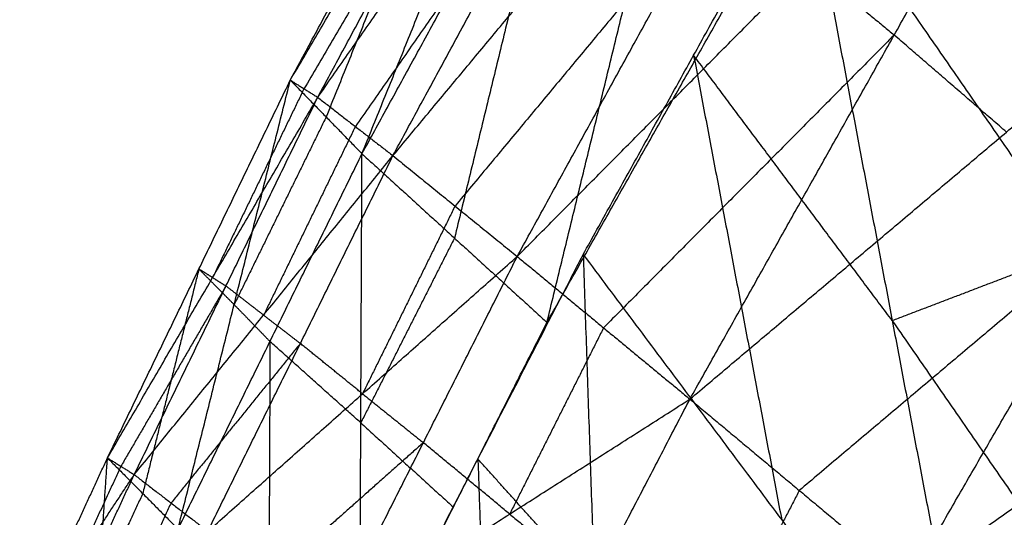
# Model space of a CAD drawing. Header units: millimetres. Extents: x -106 to 110, y -96 to 120.
# Tile 355 of 656: x -79.573 to -78.164, y 80.349 to 81.062. Entities that reach past the tile are written whole.
import ezdxf

# ---------------------------------------------------------------- set-up
doc = ezdxf.new("R2010")
doc.units = ezdxf.units.MM
doc.header["$MEASUREMENT"] = 0
doc.layers.add('Default', color=7, linetype='Continuous', true_color=0x000000)

msp = doc.modelspace()

# ---------------------------------------------------------------- linework, layer by layer
at = {"layer": 'Default'}
for points in [[(-79.1859, 80.9756, 12.9836), (-78.8978, 81.5109, 12.8544), (-78.6096, 82.0463, 12.7253)], [(-79.0833, 80.8701, 12.6037), (-78.8465, 81.4582, 12.6645), (-78.6096, 82.0463, 12.7253)], [(-79.1859, 80.9756, 12.9836), (-78.8786, 81.4979, 12.9762), (-78.5713, 82.0203, 12.9687)], [(-79.1466, 80.9509, 13.1906), (-78.859, 81.4856, 13.0796), (-78.5713, 82.0203, 12.9687)], [(-79.1466, 80.9509, 13.1906), (-78.8047, 81.4413, 13.2021), (-78.4628, 81.9317, 13.2137)], [(-79.0833, 80.8701, 12.6037), (-78.7922, 81.4019, 12.4494), (-78.501, 81.9338, 12.2952)], [(-79.039, 80.8674, 13.3934), (-78.7509, 81.3995, 13.3036), (-78.4628, 81.9317, 13.2137)], [(-78.8185, 80.6286, 12.2957), (-78.6597, 81.2812, 12.2954), (-78.501, 81.9338, 12.2952)], [(-79.039, 80.8674, 13.3934), (-78.6604, 81.323, 13.4179), (-78.2818, 81.7787, 13.4424)], [(-78.8611, 80.723, 13.5768), (-78.5715, 81.2509, 13.5096), (-78.2818, 81.7787, 13.4424)], [(-78.8185, 80.6286, 12.2957), (-78.5226, 81.1527, 12.13), (-78.2268, 81.6767, 11.9643)], [(-78.8611, 80.723, 13.5768), (-78.4451, 81.1424, 13.606), (-78.0291, 81.5617, 13.6352)], [(-78.6139, 80.5186, 13.7242), (-78.3215, 81.0402, 13.6797), (-78.0291, 81.5617, 13.6352)], [(-78.8978, 81.5109, 12.8544), (-79.0162, 81.2169, 12.824), (-79.1346, 80.9228, 12.7936)], [(-78.859, 81.4856, 13.0796), (-79.0126, 81.2244, 13.0834), (-79.1663, 80.9633, 13.0871)], [(-78.7509, 81.3995, 13.3036), (-78.9219, 81.1543, 13.2978), (-79.0928, 80.9091, 13.292)], [(-78.7922, 81.4019, 12.4494), (-78.8715, 81.0756, 12.4496), (-78.9509, 80.7493, 12.4497)], [(-78.7667, 80.7258, 12.2625), (-78.6086, 81.0112, 12.1697), (-78.4504, 81.2967, 12.077)], [(-78.4504, 81.2967, 12.077), (-78.3243, 80.631, 12.2069), (-78.1982, 79.9652, 12.3368)], [(-78.4504, 81.2967, 12.077), (-78.0597, 80.732, 12.126), (-77.669, 80.1673, 12.175)], [(-78.6139, 80.5186, 13.7242), (-78.1608, 80.9012, 13.7485), (-77.7078, 81.2837, 13.7729)], [(-78.3007, 80.2569, 13.8194), (-78.0042, 80.7703, 13.7962), (-77.7078, 81.2837, 13.7729)], [(-78.5715, 81.2509, 13.5096), (-78.7608, 81.023, 13.4974), (-78.9501, 80.7952, 13.4851)], [(-78.4451, 81.1424, 13.606), (-78.3833, 81.0913, 13.6429), (-78.3215, 81.0402, 13.6797)], [(-78.3215, 81.0402, 13.6797), (-78.5295, 80.8305, 13.6651), (-78.7375, 80.6208, 13.6505)], [(-78.1608, 80.9012, 13.7485), (-78.2412, 80.9707, 13.7141), (-78.3215, 81.0402, 13.6797)], [(-78.6086, 81.0112, 12.1697), (-78.5455, 80.6784, 12.2347), (-78.4825, 80.3455, 12.2996)], [(-78.3243, 80.631, 12.2069), (-78.4664, 80.8211, 12.1883), (-78.6086, 81.0112, 12.1697)], [(-79.4476, 80.4344, 13.1357), (-79.3167, 80.705, 13.0596), (-79.1859, 80.9756, 12.9836)], [(-79.3466, 80.3324, 12.7842), (-79.2663, 80.654, 12.8839), (-79.1859, 80.9756, 12.9836)], [(-79.1859, 80.9756, 12.9836), (-79.1663, 80.9633, 13.0871), (-79.1466, 80.9509, 13.1906)], [(-79.1859, 80.9756, 12.9836), (-79.1346, 80.9228, 12.7936), (-79.0833, 80.8701, 12.6037)], [(-79.1663, 80.9633, 13.0871), (-79.2317, 80.828, 13.1251), (-79.2971, 80.6927, 13.1631)], [(-79.4476, 80.4344, 13.1357), (-79.2971, 80.6927, 13.1631), (-79.1466, 80.9509, 13.1906)], [(-79.4093, 80.4104, 13.322), (-79.278, 80.6807, 13.2563), (-79.1466, 80.9509, 13.1906)], [(-79.1466, 80.9509, 13.1906), (-79.0928, 80.9091, 13.292), (-79.039, 80.8674, 13.3934)], [(-78.3007, 80.2569, 13.8194), (-77.8118, 80.6032, 13.8287), (-77.323, 80.9495, 13.8379)], [(-79.1346, 80.9228, 12.7936), (-79.2004, 80.7884, 12.8387), (-79.2663, 80.654, 12.8839)], [(-79.0928, 80.9091, 13.292), (-79.1585, 80.774, 13.3248), (-79.2241, 80.6389, 13.3577)], [(-79.3466, 80.3324, 12.7842), (-79.215, 80.6012, 12.6939), (-79.0833, 80.8701, 12.6037)], [(-79.0866, 80.099, 12.489), (-79.085, 80.4846, 12.5463), (-79.0833, 80.8701, 12.6037)], [(-79.0833, 80.8701, 12.6037), (-78.9509, 80.7493, 12.4497), (-78.8185, 80.6286, 12.2957)], [(-79.4093, 80.4104, 13.322), (-79.2241, 80.6389, 13.3577), (-79.039, 80.8674, 13.3934)], [(-79.304, 80.3293, 13.5009), (-79.1715, 80.5983, 13.4472), (-79.039, 80.8674, 13.3934)], [(-79.039, 80.8674, 13.3934), (-78.9501, 80.7952, 13.4851), (-78.8611, 80.723, 13.5768)], [(-78.9501, 80.7952, 13.4851), (-79.0163, 80.6607, 13.512), (-79.0825, 80.5262, 13.5389)], [(-78.0042, 80.7703, 13.7962), (-78.2308, 80.579, 13.784), (-78.4573, 80.3878, 13.7718)], [(-78.9509, 80.7493, 12.4497), (-79.0179, 80.6169, 12.498), (-79.085, 80.4846, 12.5463)], [(-78.0597, 80.732, 12.126), (-78.192, 80.6815, 12.1665), (-78.3243, 80.631, 12.2069)], [(-79.304, 80.3293, 13.5009), (-79.0825, 80.5262, 13.5389), (-78.8611, 80.723, 13.5768)], [(-79.1298, 80.1894, 13.6585), (-78.9955, 80.4562, 13.6176), (-78.8611, 80.723, 13.5768)], [(-79.068, 80.1399, 12.472), (-78.9174, 80.4328, 12.3672), (-78.7667, 80.7258, 12.2625)], [(-78.8611, 80.723, 13.5768), (-78.7375, 80.6208, 13.6505), (-78.6139, 80.5186, 13.7242)], [(-78.7667, 80.7258, 12.2625), (-78.7505, 80.2467, 12.3837), (-78.7342, 79.7676, 12.505)], [(-78.7667, 80.7258, 12.2625), (-78.4825, 80.3455, 12.2996), (-78.1982, 79.9652, 12.3368)], [(-79.3167, 80.705, 13.0596), (-79.3569, 80.5442, 13.0098), (-79.3971, 80.3834, 12.9599)], [(-79.2663, 80.654, 12.8839), (-79.2915, 80.6795, 12.9718), (-79.3167, 80.705, 13.0596)], [(-79.2971, 80.6927, 13.1631), (-79.3069, 80.6988, 13.1114), (-79.3167, 80.705, 13.0596)], [(-79.2971, 80.6927, 13.1631), (-79.2875, 80.6867, 13.2097), (-79.278, 80.6807, 13.2563)], [(-79.278, 80.6807, 13.2563), (-79.3532, 80.5515, 13.2426), (-79.4284, 80.4224, 13.2289)], [(-79.2241, 80.6389, 13.3577), (-79.2511, 80.6598, 13.307), (-79.278, 80.6807, 13.2563)], [(-79.2663, 80.654, 12.8839), (-79.2406, 80.6276, 12.7889), (-79.215, 80.6012, 12.6939)], [(-79.2241, 80.6389, 13.3577), (-79.1978, 80.6186, 13.4024), (-79.1715, 80.5983, 13.4472)], [(-78.3243, 80.631, 12.2069), (-78.129, 80.3486, 12.2314), (-77.9336, 80.0663, 12.2559)], [(-79.0866, 80.099, 12.489), (-78.9525, 80.3638, 12.3923), (-78.8185, 80.6286, 12.2957)], [(-78.7375, 80.6208, 13.6505), (-78.8047, 80.4874, 13.6709), (-78.8719, 80.354, 13.6914)], [(-79.215, 80.6012, 12.6939), (-79.2158, 80.4085, 12.6652), (-79.2166, 80.2157, 12.6366)], [(-79.085, 80.4846, 12.5463), (-79.15, 80.5429, 12.6201), (-79.215, 80.6012, 12.6939)], [(-79.1715, 80.5983, 13.4472), (-79.2641, 80.4841, 13.4293), (-79.3566, 80.3699, 13.4115)], [(-79.0825, 80.5262, 13.5389), (-79.127, 80.5623, 13.493), (-79.1715, 80.5983, 13.4472)], [(-79.1298, 80.1894, 13.6585), (-78.8719, 80.354, 13.6914), (-78.6139, 80.5186, 13.7242)], [(-79.0825, 80.5262, 13.5389), (-79.039, 80.4912, 13.5783), (-78.9955, 80.4562, 13.6176)], [(-78.8878, 79.9913, 13.7799), (-78.7509, 80.255, 13.7521), (-78.6139, 80.5186, 13.7242)], [(-78.6139, 80.5186, 13.7242), (-78.4573, 80.3878, 13.7718), (-78.3007, 80.2569, 13.8194)], [(-79.085, 80.4846, 12.5463), (-79.0187, 80.4242, 12.4693), (-78.9525, 80.3638, 12.3923)], [(-78.9955, 80.4562, 13.6176), (-79.1062, 80.3578, 13.5987), (-79.2169, 80.2594, 13.5797)], [(-78.8719, 80.354, 13.6914), (-78.9337, 80.4051, 13.6545), (-78.9955, 80.4562, 13.6176)], [(-79.5732, 80.1618, 13.2176), (-79.5104, 80.2981, 13.1767), (-79.4476, 80.4344, 13.1357)], [(-79.4728, 80.0622, 12.8799), (-79.4602, 80.2483, 13.0078), (-79.4476, 80.4344, 13.1357)], [(-79.4476, 80.4344, 13.1357), (-79.4284, 80.4224, 13.2289), (-79.4093, 80.4104, 13.322)], [(-79.4476, 80.4344, 13.1357), (-79.3971, 80.3834, 12.9599), (-79.3466, 80.3324, 12.7842)], [(-78.9174, 80.4328, 12.3672), (-78.9092, 80.1933, 12.4279), (-78.9011, 79.9537, 12.4885)], [(-78.7505, 80.2467, 12.3837), (-78.8339, 80.3398, 12.3755), (-78.9174, 80.4328, 12.3672)], [(-79.4284, 80.4224, 13.2289), (-79.4598, 80.3543, 13.2493), (-79.4913, 80.2861, 13.2698)], [(-79.5732, 80.1618, 13.2176), (-79.4913, 80.2861, 13.2698), (-79.4093, 80.4104, 13.322)], [(-79.5358, 80.138, 13.3934), (-79.4725, 80.2742, 13.3577), (-79.4093, 80.4104, 13.322)], [(-79.4093, 80.4104, 13.322), (-79.3566, 80.3699, 13.4115), (-79.304, 80.3293, 13.5009)], [(-79.3971, 80.3834, 12.9599), (-79.4286, 80.3159, 12.9839), (-79.4602, 80.2483, 13.0078)], [(-78.4573, 80.3878, 13.7718), (-78.5258, 80.2559, 13.7857), (-78.5943, 80.1241, 13.7997)], [(-79.3566, 80.3699, 13.4115), (-79.3883, 80.3018, 13.4293), (-79.4199, 80.2337, 13.4471)], [(-78.8719, 80.354, 13.6914), (-78.8114, 80.3045, 13.7217), (-78.7509, 80.255, 13.7521)]]:
    msp.add_open_spline(points, degree=2, dxfattribs=at)

doc.saveas('drawing.dxf')
